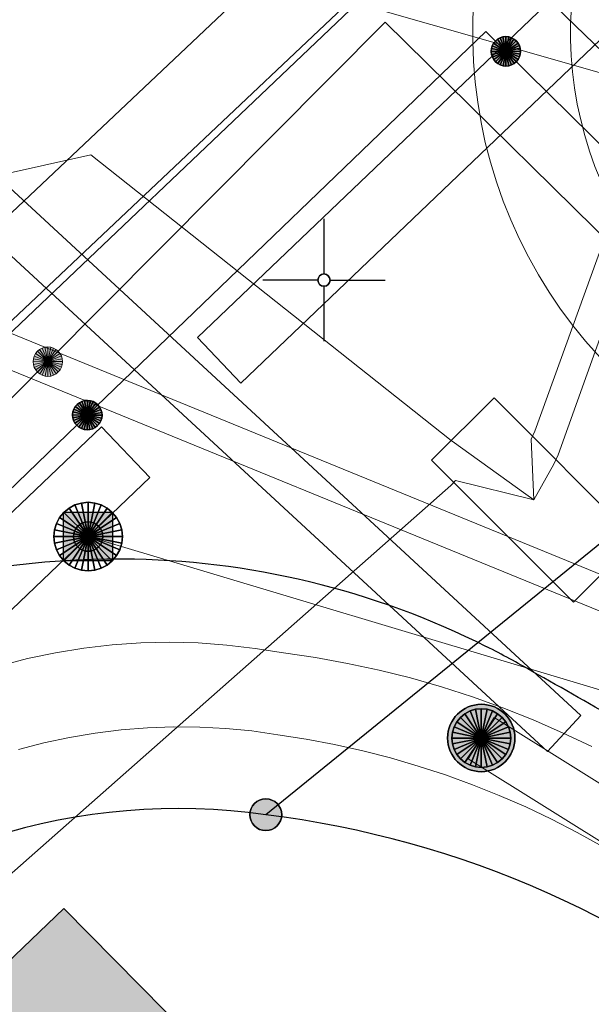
# Model space of a CAD drawing. Header units: metres. Extents: x 2695560 to 2696939, y 1260491 to 1262050.
# Tile 483 of 656: x 2695847.86 to 2695853.7, y 1261117.42 to 1261127.47. Entities that reach past the tile are written whole.
import ezdxf

# ---------------------------------------------------------------- set-up
doc = ezdxf.new("R2010")
doc.units = ezdxf.units.M
doc.linetypes.add('AUSGEZOGEN', pattern=[0])
for name, color, linetype in [('XR$1$AV_Gebäudeflächen (BB)', 7, 'AUSGEZOGEN'), ('XR$1$AV_Grenzpunkte', 7, 'AUSGEZOGEN'), ('XR$1$AV_Koordinatennetzpunkte', 7, 'AUSGEZOGEN'), ('XR$1$AV_Linien (BB)', 7, 'AUSGEZOGEN'), ('XR$1$AW_LK_Schachtdeckel', 24, 'AUSGEZOGEN'), ('XR$1$EW_LK_Bauwerk', 1, 'AUSGEZOGEN'), ('XR$1$Liegenschaftsgrenzen', 7, 'AUSGEZOGEN'), ('XR$1$PFAV', 255, 'AUSGEZOGEN'), ('XR$1$PFAW', 255, 'AUSGEZOGEN'), ('XR$1$PFEW', 255, 'AUSGEZOGEN')]:
    doc.layers.add(name, color=color, linetype=linetype)
for name, color, linetype, lineweight in [('XR$2$ABW-Linie-M-ungenau-tot', 6, 'AUSGEZOGEN', 18), ('XR$2$ABW-Linie-R-genau', 4, 'AUSGEZOGEN', 18), ('XR$2$ABW-LinieFlaeche-R-genau', 4, 'AUSGEZOGEN', 18), ('XR$2$ABW-Punkt', 6, 'AUSGEZOGEN', 18), ('XR$2$ELE-Flaeche-oberirdisch', 1, 'AUSGEZOGEN', 18), ('XR$2$ELE-LinieAnker_Strebe', 1, 'AUSGEZOGEN', 18), ('XR$2$ELE-LinieFlaeche-genau', 1, 'AUSGEZOGEN', 18), ('XR$2$ELE-Punkt', 1, 'AUSGEZOGEN', 18), ('XR$2$GAS-Linie-genau', 12, 'AUSGEZOGEN', 18), ('XR$2$GAS-Punkt', 12, 'AUSGEZOGEN', 18), ('XR$2$KOM-Flaeche-U-oberirdisch', 91, 'AUSGEZOGEN', 18), ('XR$2$KOM-Linie-U-genau', 91, 'AUSGEZOGEN', 18), ('XR$2$KOM-LinieFlaeche-U-genau', 91, 'AUSGEZOGEN', 18), ('XR$2$WAS-Linie-genau', 5, 'AUSGEZOGEN', 18), ('XR$2$WAS-Punkt', 5, 'AUSGEZOGEN', 18)]:
    doc.layers.add(name, color=color, linetype=linetype, lineweight=lineweight)

# ---------------------------------------------------------------- blocks, each defined once
blk = doc.blocks.new('COMPLEXOBJECT_367')
at = {"layer": 'XR$1$AV_Linien (BB)', "color": 7, "linetype": 'AUSGEZOGEN', "transparency": 33554687}
blk.add_arc((5848.516, 11113.198), 6.406, 82.0159, 132.7271, dxfattribs=at)
blk = doc.blocks.new('COMPLEXOBJECT_637')
at = {"layer": 'XR$1$AV_Linien (BB)', "color": 7, "linetype": 'AUSGEZOGEN', "transparency": 33554687}
for centre, radius, start, end in [((5847.887, 11113.753), 8.399, 89.612, 124.2105), ((5847.889, 11113.759), 8.393, 63.2964, 89.6271)]:
    blk.add_arc(centre, radius, start, end, dxfattribs=at)
blk = doc.blocks.new('COMPLEXOBJECT_640')
at = {"layer": 'XR$1$AV_Linien (BB)', "color": 7, "linetype": 'AUSGEZOGEN', "transparency": 33554687}
for centre, radius, start, end in [((5847.734, 11113.468), 8.723, 59.7599, 63.2434), ((5828.89, 11079.201), 47.827, 58.3554, 60.9323)]:
    blk.add_arc(centre, radius, start, end, dxfattribs=at)
blk = doc.blocks.new('COMPLEXOBJECT_1353')
at = {"layer": 'XR$1$Liegenschaftsgrenzen', "color": 7, "linetype": 'AUSGEZOGEN', "transparency": 33554687}
blk.add_arc((5848.516, 11113.198), 6.406, 82.0159, 132.7271, dxfattribs=at)
blk = doc.blocks.new('COMPLEXOBJECT_1357')
at = {"layer": 'XR$1$Liegenschaftsgrenzen', "color": 7, "linetype": 'AUSGEZOGEN', "transparency": 33554687}
blk.add_arc((5848.146, 11109.427), 10.193, 49.2664, 82.8974, dxfattribs=at)
blk = doc.blocks.new('BAV15')
at = {"layer": 'XR$1$PFAV', "transparency": 33554687}
blk.add_hatch(color=7, dxfattribs=at).paths.add_polyline_path([(0.5, 0), (0.49, 0.101), (0.459, 0.197), (0.41, 0.286), (0.344, 0.362), (0.264, 0.424), (0.174, 0.469), (0.076, 0.494), (-0.025, 0.499), (-0.125, 0.484), (-0.22, 0.449), (-0.306, 0.395), (-0.379, 0.326), (-0.437, 0.243), (-0.477, 0.15), (-0.497, 0.051), (-0.497, -0.051), (-0.477, -0.15), (-0.437, -0.243), (-0.379, -0.326), (-0.306, -0.395), (-0.22, -0.449), (-0.125, -0.484), (-0.025, -0.499), (0.076, -0.494), (0.174, -0.469), (0.264, -0.424), (0.344, -0.362), (0.41, -0.286), (0.459, -0.197), (0.49, -0.101)])
at = {"color": 7, "transparency": 33554687}
for start, end in [(90, 270), (270, 90)]:
    blk.add_arc((0, 0), 0.5, start, end, dxfattribs=at)
at = {"layer": 'XR$1$PFAV', "transparency": 33554687}
blk.add_circle((0, 0), 0.5, dxfattribs=at)
blk = doc.blocks.new('BAV2041')
at = {"color": 7, "transparency": 33554687}
for p, q in [((0, 0.5), (0, 0.05)), ((-0.05, 0), (-0.5, 0)), ((0.05, 0), (0.5, 0)), ((0, -0.05), (0, -0.5))]:
    blk.add_line(p, q, dxfattribs=at)
blk.add_circle((0, 0), 0.05, dxfattribs=at)
for start, end in [(90, 270), (270, 90)]:
    blk.add_arc((0, 0), 0.05, start, end, dxfattribs=at)
blk = doc.blocks.new('BAW2089')
at = {"layer": 'XR$1$PFAW', "transparency": 33554687}
blk.add_hatch(color=7, dxfattribs=at).paths.add_polyline_path([(-0.5, 0.5), (-0.5, -0.5), (0.5, -0.5), (0.5, 0.5)])
at = {"transparency": 33554687}
blk.add_lwpolyline([(-0.5, 0.5), (0.5, 0.5), (0.5, -0.5), (-0.5, -0.5), (-0.5, 0.5)], close=True, dxfattribs=at)
at = {"layer": 'XR$1$PFAW', "transparency": 33554687}
blk.add_lwpolyline([(-0.5, 0.5), (0.5, 0.5), (0.5, -0.5), (-0.5, -0.5), (-0.5, 0.5)], close=True, dxfattribs=at)
blk = doc.blocks.new('BEWLP2574')
at = {"layer": 'XR$1$PFEW', "transparency": 33554687}
blk.add_hatch(color=7, dxfattribs=at).paths.add_polyline_path([(-0.5, 0), (-0.497, -0.051), (-0.489, -0.101), (-0.477, -0.15), (-0.459, -0.198), (-0.437, -0.243), (-0.41, -0.286), (-0.379, -0.326), (-0.344, -0.363), (-0.306, -0.396), (-0.264, -0.425), (-0.22, -0.449), (-0.173, -0.469), (-0.125, -0.485), (-0.075, -0.495), (-0.025, -0.5), (0.026, -0.5), (0.076, -0.495), (0.126, -0.485), (0.174, -0.469), (0.221, -0.449), (0.265, -0.425), (0.306, -0.396), (0.345, -0.363), (0.38, -0.326), (0.411, -0.286), (0.437, -0.243), (0.46, -0.198), (0.477, -0.15), (0.49, -0.101), (0.498, -0.051), (0.5, 0), (0.498, 0.05), (0.49, 0.1), (0.477, 0.149), (0.46, 0.197), (0.437, 0.242), (0.411, 0.285), (0.38, 0.325), (0.345, 0.362), (0.306, 0.395), (0.265, 0.424), (0.221, 0.448), (0.174, 0.468), (0.126, 0.484), (0.076, 0.494), (0.026, 0.499), (-0.025, 0.499), (-0.075, 0.494), (-0.125, 0.484), (-0.173, 0.468), (-0.22, 0.448), (-0.264, 0.424), (-0.306, 0.395), (-0.344, 0.362), (-0.379, 0.325), (-0.41, 0.285), (-0.437, 0.242), (-0.459, 0.197), (-0.477, 0.149), (-0.489, 0.1), (-0.497, 0.05)])
at = {"color": 1, "transparency": 33554687}
for start, end in [(90, 180), (0, 90), (180, 270), (270, 0)]:
    blk.add_arc((0, 0), 0.5, start, end, dxfattribs=at)
at = {"layer": 'XR$1$PFEW', "transparency": 33554687}
blk.add_circle((0, 0), 0.5, dxfattribs=at)
blk = doc.blocks.new('GAS-BOGEN_VERTIKAL')
at = {"layer": 'XR$2$GAS-Punkt', "linetype": 'AUSGEZOGEN', "true_color": 0xc50000, "transparency": 33554687}
blk.add_hatch(color=12, dxfattribs=at).paths.add_polyline_path([(0, -150), (15, -149), (30, -147), (45, -143), (59, -138), (73, -131), (86, -123), (98, -114), (109, -103), (119, -92), (127, -79), (135, -66), (141, -52), (145, -38), (148, -23), (150, -8), (150, 8), (148, 23), (145, 38), (141, 52), (135, 66), (127, 79), (119, 92), (109, 103), (98, 114), (86, 123), (73, 131), (59, 138), (45, 143), (30, 147), (15, 149), (0, 150), (-15, 149), (-30, 147), (-45, 143), (-59, 138), (-73, 131), (-86, 123), (-98, 114), (-109, 103), (-119, 92), (-127, 79), (-135, 66), (-141, 52), (-145, 38), (-148, 23), (-150, 8), (-150, -8), (-148, -23), (-145, -38), (-141, -52), (-135, -66), (-127, -79), (-119, -92), (-109, -103), (-98, -114), (-86, -123), (-73, -131), (-59, -138), (-45, -143), (-30, -147), (-15, -149)])
at = {"layer": 'XR$2$GAS-Punkt', "linetype": 'AUSGEZOGEN', "lineweight": 25, "transparency": 33554687}
for points in [[(-106, 106, 2500), (0, 0, 2500), (-125, 83, 2500)], [(-106, 106), (0, 0), (-125, 83)], [(-106, 106, 2500), (-106, 106), (-125, 83), (-125, 83, 2500)], [(-83, 125, 2500), (0, 0, 2500), (-106, 106, 2500)], [(-83, 125), (0, 0), (-106, 106)], [(-83, 125, 2500), (-83, 125), (-106, 106), (-106, 106, 2500)], [(-57, 139, 2500), (0, 0, 2500), (-83, 125, 2500)], [(-57, 139), (0, 0), (-83, 125)], [(-57, 139, 2500), (-57, 139), (-83, 125), (-83, 125, 2500)], [(-29, 147, 2500), (0, 0, 2500), (-57, 139, 2500)], [(-29, 147), (0, 0), (-57, 139)], [(-29, 147, 2500), (-29, 147), (-57, 139), (-57, 139, 2500)], [(0, 150, 2500), (0, 0, 2500), (-29, 147, 2500)], [(0, 150), (0, 0), (-29, 147)], [(0, 150, 2500), (0, 150), (-29, 147), (-29, 147, 2500)], [(29, 147, 2500), (0, 0, 2500), (0, 150, 2500)], [(29, 147), (0, 0), (0, 150)], [(29, 147, 2500), (29, 147), (0, 150), (0, 150, 2500)], [(57, 139, 2500), (0, 0, 2500), (29, 147, 2500)], [(57, 139), (0, 0), (29, 147)], [(83, 125, 2500), (0, 0, 2500), (57, 139, 2500)], [(83, 125), (0, 0), (57, 139)], [(106, 106, 2500), (0, 0, 2500), (83, 125, 2500)], [(106, 106), (0, 0), (83, 125)], [(125, 83, 2500), (0, 0, 2500), (106, 106, 2500)], [(125, 83), (0, 0), (106, 106)], [(57, 139, 2500), (57, 139), (29, 147), (29, 147, 2500)], [(83, 125, 2500), (83, 125), (57, 139), (57, 139, 2500)], [(106, 106, 2500), (106, 106), (83, 125), (83, 125, 2500)], [(125, 83, 2500), (125, 83), (106, 106), (106, 106, 2500)], [(-147, 29, 2500), (0, 0, 2500), (-150, 0, 2500)], [(-147, 29), (0, 0), (-150, 0)], [(-147, 29, 2500), (-147, 29), (-150, 0), (-150, 0, 2500)], [(-150, 0, 2500), (0, 0, 2500), (-147, -29, 2500)], [(-150, 0), (0, 0), (-147, -29)], [(-139, 57, 2500), (0, 0, 2500), (-147, 29, 2500)], [(-139, 57), (0, 0), (-147, 29)], [(-139, 57, 2500), (-139, 57), (-147, 29), (-147, 29, 2500)], [(-147, -29, 2500), (0, 0, 2500), (-139, -57, 2500)], [(-147, -29), (0, 0), (-139, -57)], [(-125, 83, 2500), (0, 0, 2500), (-139, 57, 2500)], [(-125, 83), (0, 0), (-139, 57)], [(-125, 83, 2500), (-125, 83), (-139, 57), (-139, 57, 2500)], [(-139, -57, 2500), (0, 0, 2500), (-125, -83, 2500)], [(-139, -57), (0, 0), (-125, -83)], [(-125, -83, 2500), (0, 0, 2500), (-106, -106, 2500)], [(-125, -83), (0, 0), (-106, -106)], [(-106, -106, 2500), (0, 0, 2500), (-83, -125, 2500)], [(-106, -106), (0, 0), (-83, -125)], [(-83, -125, 2500), (0, 0, 2500), (-57, -139, 2500)], [(-83, -125), (0, 0), (-57, -139)], [(-57, -139, 2500), (0, 0, 2500), (-29, -147, 2500)], [(-57, -139), (0, 0), (-29, -147)], [(-29, -147, 2500), (0, 0, 2500), (0, -150, 2500)], [(-29, -147), (0, 0), (0, -150)], [(139, 57, 2500), (0, 0, 2500), (125, 83, 2500)], [(139, 57), (0, 0), (125, 83)], [(147, 29, 2500), (0, 0, 2500), (139, 57, 2500)], [(147, 29), (0, 0), (139, 57)], [(150, 0, 2500), (0, 0, 2500), (147, 29, 2500)], [(150, 0), (0, 0), (147, 29)], [(0, -150, 2500), (0, 0, 2500), (29, -147, 2500)], [(29, -147, 2500), (0, 0, 2500), (57, -139, 2500)], [(57, -139, 2500), (0, 0, 2500), (83, -125, 2500)], [(83, -125, 2500), (0, 0, 2500), (106, -106, 2500)], [(106, -106, 2500), (0, 0, 2500), (125, -83, 2500)], [(125, -83, 2500), (0, 0, 2500), (139, -57, 2500)], [(139, -57, 2500), (0, 0, 2500), (147, -29, 2500)], [(147, -29, 2500), (0, 0, 2500), (150, 0, 2500)], [(0, -150), (0, 0), (29, -147)], [(29, -147), (0, 0), (57, -139)], [(57, -139), (0, 0), (83, -125)], [(83, -125), (0, 0), (106, -106)], [(106, -106), (0, 0), (125, -83)], [(125, -83), (0, 0), (139, -57)], [(139, -57), (0, 0), (147, -29)], [(147, -29), (0, 0), (150, 0)], [(139, 57, 2500), (139, 57), (125, 83), (125, 83, 2500)], [(147, 29, 2500), (147, 29), (139, 57), (139, 57, 2500)], [(150, 0, 2500), (150, 0), (147, 29), (147, 29, 2500)], [(-150, 0, 2500), (-150, 0), (-147, -29), (-147, -29, 2500)], [(-147, -29, 2500), (-147, -29), (-139, -57), (-139, -57, 2500)], [(-139, -57, 2500), (-139, -57), (-125, -83), (-125, -83, 2500)], [(-125, -83, 2500), (-125, -83), (-106, -106), (-106, -106, 2500)], [(106, -106, 2500), (106, -106), (125, -83), (125, -83, 2500)], [(125, -83, 2500), (125, -83), (139, -57), (139, -57, 2500)], [(139, -57, 2500), (139, -57), (147, -29), (147, -29, 2500)], [(147, -29, 2500), (147, -29), (150, 0), (150, 0, 2500)], [(-106, -106, 2500), (-106, -106), (-83, -125), (-83, -125, 2500)], [(-83, -125, 2500), (-83, -125), (-57, -139), (-57, -139, 2500)], [(-57, -139, 2500), (-57, -139), (-29, -147), (-29, -147, 2500)], [(-29, -147, 2500), (-29, -147), (0, -150), (0, -150, 2500)], [(0, -150, 2500), (0, -150), (29, -147), (29, -147, 2500)], [(29, -147, 2500), (29, -147), (57, -139), (57, -139, 2500)], [(57, -139, 2500), (57, -139), (83, -125), (83, -125, 2500)], [(83, -125, 2500), (83, -125), (106, -106), (106, -106, 2500)]]:
    blk.add_3dface(points, dxfattribs=at)
blk = doc.blocks.new('ELE-SCHACHT_RUND')
at = {"layer": 'XR$2$ELE-Punkt', "linetype": 'AUSGEZOGEN', "lineweight": 25, "transparency": 33554687}
for points in [[(-212, 212, 2500), (0, 0, 2500), (-249, 167, 2500)], [(-212, 212), (0, 0), (-249, 167)], [(-212, 212, 2500), (-212, 212), (-249, 167), (-249, 167, 2500)], [(-167, 249, 2500), (0, 0, 2500), (-212, 212, 2500)], [(-167, 249), (0, 0), (-212, 212)], [(-167, 249, 2500), (-167, 249), (-212, 212), (-212, 212, 2500)], [(-115, 277, 2500), (0, 0, 2500), (-167, 249, 2500)], [(-115, 277), (0, 0), (-167, 249)], [(-115, 277, 2500), (-115, 277), (-167, 249), (-167, 249, 2500)], [(-59, 294, 2500), (0, 0, 2500), (-115, 277, 2500)], [(-59, 294), (0, 0), (-115, 277)], [(-59, 294, 2500), (-59, 294), (-115, 277), (-115, 277, 2500)], [(0, 300, 2500), (0, 0, 2500), (-59, 294, 2500)], [(0, 300), (0, 0), (-59, 294)], [(0, 300, 2500), (0, 300), (-59, 294), (-59, 294, 2500)], [(59, 294, 2500), (0, 0, 2500), (0, 300, 2500)], [(59, 294), (0, 0), (0, 300)], [(59, 294, 2500), (59, 294), (0, 300), (0, 300, 2500)], [(115, 277, 2500), (0, 0, 2500), (59, 294, 2500)], [(115, 277), (0, 0), (59, 294)], [(167, 249, 2500), (0, 0, 2500), (115, 277, 2500)], [(167, 249), (0, 0), (115, 277)], [(212, 212, 2500), (0, 0, 2500), (167, 249, 2500)], [(212, 212), (0, 0), (167, 249)], [(249, 167, 2500), (0, 0, 2500), (212, 212, 2500)], [(249, 167), (0, 0), (212, 212)], [(115, 277, 2500), (115, 277), (59, 294), (59, 294, 2500)], [(167, 249, 2500), (167, 249), (115, 277), (115, 277, 2500)], [(212, 212, 2500), (212, 212), (167, 249), (167, 249, 2500)], [(249, 167, 2500), (249, 167), (212, 212), (212, 212, 2500)], [(-277, 115, 2500), (0, 0, 2500), (-294, 59, 2500)], [(-277, 115), (0, 0), (-294, 59)], [(-277, 115, 2500), (-277, 115), (-294, 59), (-294, 59, 2500)], [(-249, 167, 2500), (0, 0, 2500), (-277, 115, 2500)], [(-249, 167), (0, 0), (-277, 115)], [(-249, 167, 2500), (-249, 167), (-277, 115), (-277, 115, 2500)], [(277, 115, 2500), (0, 0, 2500), (249, 167, 2500)], [(277, 115), (0, 0), (249, 167)], [(294, 59, 2500), (0, 0, 2500), (277, 115, 2500)], [(294, 59), (0, 0), (277, 115)], [(277, 115, 2500), (277, 115), (249, 167), (249, 167, 2500)], [(294, 59, 2500), (294, 59), (277, 115), (277, 115, 2500)], [(-294, 59, 2500), (0, 0, 2500), (-300, 0, 2500)], [(-294, 59), (0, 0), (-300, 0)], [(-294, 59, 2500), (-294, 59), (-300, 0), (-300, 0, 2500)], [(-300, 0, 2500), (0, 0, 2500), (-294, -59, 2500)], [(-300, 0), (0, 0), (-294, -59)], [(-294, -59, 2500), (0, 0, 2500), (-277, -115, 2500)], [(-294, -59), (0, 0), (-277, -115)], [(-277, -115, 2500), (0, 0, 2500), (-249, -167, 2500)], [(-277, -115), (0, 0), (-249, -167)], [(-249, -167, 2500), (0, 0, 2500), (-212, -212, 2500)], [(-249, -167), (0, 0), (-212, -212)], [(-212, -212, 2500), (0, 0, 2500), (-167, -249, 2500)], [(-212, -212), (0, 0), (-167, -249)], [(-167, -249, 2500), (0, 0, 2500), (-115, -277, 2500)], [(-167, -249), (0, 0), (-115, -277)], [(-115, -277, 2500), (0, 0, 2500), (-59, -294, 2500)], [(-115, -277), (0, 0), (-59, -294)], [(-59, -294, 2500), (0, 0, 2500), (0, -300, 2500)], [(-59, -294), (0, 0), (0, -300)], [(300, 0, 2500), (0, 0, 2500), (294, 59, 2500)], [(300, 0), (0, 0), (294, 59)], [(0, -300, 2500), (0, 0, 2500), (59, -294, 2500)], [(59, -294, 2500), (0, 0, 2500), (115, -277, 2500)], [(115, -277, 2500), (0, 0, 2500), (167, -249, 2500)], [(167, -249, 2500), (0, 0, 2500), (212, -212, 2500)], [(212, -212, 2500), (0, 0, 2500), (249, -167, 2500)], [(249, -167, 2500), (0, 0, 2500), (277, -115, 2500)], [(277, -115, 2500), (0, 0, 2500), (294, -59, 2500)], [(294, -59, 2500), (0, 0, 2500), (300, 0, 2500)], [(0, -300), (0, 0), (59, -294)], [(59, -294), (0, 0), (115, -277)], [(115, -277), (0, 0), (167, -249)], [(167, -249), (0, 0), (212, -212)], [(212, -212), (0, 0), (249, -167)], [(249, -167), (0, 0), (277, -115)], [(277, -115), (0, 0), (294, -59)], [(294, -59), (0, 0), (300, 0)], [(300, 0, 2500), (300, 0), (294, 59), (294, 59, 2500)], [(-300, 0, 2500), (-300, 0), (-294, -59), (-294, -59, 2500)], [(-294, -59, 2500), (-294, -59), (-277, -115), (-277, -115, 2500)], [(277, -115, 2500), (277, -115), (294, -59), (294, -59, 2500)], [(294, -59, 2500), (294, -59), (300, 0), (300, 0, 2500)], [(-277, -115, 2500), (-277, -115), (-249, -167), (-249, -167, 2500)], [(-249, -167, 2500), (-249, -167), (-212, -212), (-212, -212, 2500)], [(212, -212, 2500), (212, -212), (249, -167), (249, -167, 2500)], [(249, -167, 2500), (249, -167), (277, -115), (277, -115, 2500)], [(-212, -212, 2500), (-212, -212), (-167, -249), (-167, -249, 2500)], [(-167, -249, 2500), (-167, -249), (-115, -277), (-115, -277, 2500)], [(-115, -277, 2500), (-115, -277), (-59, -294), (-59, -294, 2500)], [(-59, -294, 2500), (-59, -294), (0, -300), (0, -300, 2500)], [(0, -300, 2500), (0, -300), (59, -294), (59, -294, 2500)], [(59, -294, 2500), (59, -294), (115, -277), (115, -277, 2500)], [(115, -277, 2500), (115, -277), (167, -249), (167, -249, 2500)], [(167, -249, 2500), (167, -249), (212, -212), (212, -212, 2500)]]:
    blk.add_3dface(points, dxfattribs=at)
blk = doc.blocks.new('WAS-BOGEN_VERTIKAL')
at = {"layer": 'XR$2$WAS-Punkt', "transparency": 33554687}
blk.add_hatch(color=5, dxfattribs=at).paths.add_polyline_path([(0, -150), (15, -149), (30, -147), (45, -143), (59, -138), (73, -131), (86, -123), (98, -114), (109, -103), (119, -92), (127, -79), (135, -66), (141, -52), (145, -38), (148, -23), (150, -8), (150, 8), (148, 23), (145, 38), (141, 52), (135, 66), (127, 79), (119, 92), (109, 103), (98, 114), (86, 123), (73, 131), (59, 138), (45, 143), (30, 147), (15, 149), (0, 150), (-15, 149), (-30, 147), (-45, 143), (-59, 138), (-73, 131), (-86, 123), (-98, 114), (-109, 103), (-119, 92), (-127, 79), (-135, 66), (-141, 52), (-145, 38), (-148, 23), (-150, 8), (-150, -8), (-148, -23), (-145, -38), (-141, -52), (-135, -66), (-127, -79), (-119, -92), (-109, -103), (-98, -114), (-86, -123), (-73, -131), (-59, -138), (-45, -143), (-30, -147), (-15, -149)])
at = {"layer": 'XR$2$WAS-Punkt', "lineweight": 13, "transparency": 33554687}
for points in [[(-106, 106, 2500), (0, 0, 2500), (-125, 83, 2500)], [(-106, 106), (0, 0), (-125, 83)], [(-106, 106, 2500), (-106, 106), (-125, 83), (-125, 83, 2500)], [(-83, 125, 2500), (0, 0, 2500), (-106, 106, 2500)], [(-83, 125), (0, 0), (-106, 106)], [(-83, 125, 2500), (-83, 125), (-106, 106), (-106, 106, 2500)], [(-57, 139, 2500), (0, 0, 2500), (-83, 125, 2500)], [(-57, 139), (0, 0), (-83, 125)], [(-57, 139, 2500), (-57, 139), (-83, 125), (-83, 125, 2500)], [(-29, 147, 2500), (0, 0, 2500), (-57, 139, 2500)], [(-29, 147), (0, 0), (-57, 139)], [(-29, 147, 2500), (-29, 147), (-57, 139), (-57, 139, 2500)], [(0, 150, 2500), (0, 0, 2500), (-29, 147, 2500)], [(0, 150), (0, 0), (-29, 147)], [(0, 150, 2500), (0, 150), (-29, 147), (-29, 147, 2500)], [(29, 147, 2500), (0, 0, 2500), (0, 150, 2500)], [(29, 147), (0, 0), (0, 150)], [(29, 147, 2500), (29, 147), (0, 150), (0, 150, 2500)], [(57, 139, 2500), (0, 0, 2500), (29, 147, 2500)], [(57, 139), (0, 0), (29, 147)], [(83, 125, 2500), (0, 0, 2500), (57, 139, 2500)], [(83, 125), (0, 0), (57, 139)], [(106, 106, 2500), (0, 0, 2500), (83, 125, 2500)], [(106, 106), (0, 0), (83, 125)], [(125, 83, 2500), (0, 0, 2500), (106, 106, 2500)], [(125, 83), (0, 0), (106, 106)], [(57, 139, 2500), (57, 139), (29, 147), (29, 147, 2500)], [(83, 125, 2500), (83, 125), (57, 139), (57, 139, 2500)], [(106, 106, 2500), (106, 106), (83, 125), (83, 125, 2500)], [(125, 83, 2500), (125, 83), (106, 106), (106, 106, 2500)], [(-147, 29, 2500), (0, 0, 2500), (-150, 0, 2500)], [(-147, 29), (0, 0), (-150, 0)], [(-147, 29, 2500), (-147, 29), (-150, 0), (-150, 0, 2500)], [(-150, 0, 2500), (0, 0, 2500), (-147, -29, 2500)], [(-150, 0), (0, 0), (-147, -29)], [(-139, 57, 2500), (0, 0, 2500), (-147, 29, 2500)], [(-139, 57), (0, 0), (-147, 29)], [(-139, 57, 2500), (-139, 57), (-147, 29), (-147, 29, 2500)], [(-147, -29, 2500), (0, 0, 2500), (-139, -57, 2500)], [(-147, -29), (0, 0), (-139, -57)], [(-125, 83, 2500), (0, 0, 2500), (-139, 57, 2500)], [(-125, 83), (0, 0), (-139, 57)], [(-125, 83, 2500), (-125, 83), (-139, 57), (-139, 57, 2500)], [(-139, -57, 2500), (0, 0, 2500), (-125, -83, 2500)], [(-139, -57), (0, 0), (-125, -83)], [(-125, -83, 2500), (0, 0, 2500), (-106, -106, 2500)], [(-125, -83), (0, 0), (-106, -106)], [(-106, -106, 2500), (0, 0, 2500), (-83, -125, 2500)], [(-106, -106), (0, 0), (-83, -125)], [(-83, -125, 2500), (0, 0, 2500), (-57, -139, 2500)], [(-83, -125), (0, 0), (-57, -139)], [(-57, -139, 2500), (0, 0, 2500), (-29, -147, 2500)], [(-57, -139), (0, 0), (-29, -147)], [(-29, -147, 2500), (0, 0, 2500), (0, -150, 2500)], [(-29, -147), (0, 0), (0, -150)], [(139, 57, 2500), (0, 0, 2500), (125, 83, 2500)], [(139, 57), (0, 0), (125, 83)], [(147, 29, 2500), (0, 0, 2500), (139, 57, 2500)], [(147, 29), (0, 0), (139, 57)], [(150, 0, 2500), (0, 0, 2500), (147, 29, 2500)], [(150, 0), (0, 0), (147, 29)], [(0, -150, 2500), (0, 0, 2500), (29, -147, 2500)], [(29, -147, 2500), (0, 0, 2500), (57, -139, 2500)], [(57, -139, 2500), (0, 0, 2500), (83, -125, 2500)], [(83, -125, 2500), (0, 0, 2500), (106, -106, 2500)], [(106, -106, 2500), (0, 0, 2500), (125, -83, 2500)], [(125, -83, 2500), (0, 0, 2500), (139, -57, 2500)], [(139, -57, 2500), (0, 0, 2500), (147, -29, 2500)], [(147, -29, 2500), (0, 0, 2500), (150, 0, 2500)], [(0, -150), (0, 0), (29, -147)], [(29, -147), (0, 0), (57, -139)], [(57, -139), (0, 0), (83, -125)], [(83, -125), (0, 0), (106, -106)], [(106, -106), (0, 0), (125, -83)], [(125, -83), (0, 0), (139, -57)], [(139, -57), (0, 0), (147, -29)], [(147, -29), (0, 0), (150, 0)], [(139, 57, 2500), (139, 57), (125, 83), (125, 83, 2500)], [(147, 29, 2500), (147, 29), (139, 57), (139, 57, 2500)], [(150, 0, 2500), (150, 0), (147, 29), (147, 29, 2500)], [(-150, 0, 2500), (-150, 0), (-147, -29), (-147, -29, 2500)], [(-147, -29, 2500), (-147, -29), (-139, -57), (-139, -57, 2500)], [(-139, -57, 2500), (-139, -57), (-125, -83), (-125, -83, 2500)], [(-125, -83, 2500), (-125, -83), (-106, -106), (-106, -106, 2500)], [(106, -106, 2500), (106, -106), (125, -83), (125, -83, 2500)], [(125, -83, 2500), (125, -83), (139, -57), (139, -57, 2500)], [(139, -57, 2500), (139, -57), (147, -29), (147, -29, 2500)], [(147, -29, 2500), (147, -29), (150, 0), (150, 0, 2500)], [(-106, -106, 2500), (-106, -106), (-83, -125), (-83, -125, 2500)], [(-83, -125, 2500), (-83, -125), (-57, -139), (-57, -139, 2500)], [(-57, -139, 2500), (-57, -139), (-29, -147), (-29, -147, 2500)], [(-29, -147, 2500), (-29, -147), (0, -150), (0, -150, 2500)], [(0, -150, 2500), (0, -150), (29, -147), (29, -147, 2500)], [(29, -147, 2500), (29, -147), (57, -139), (57, -139, 2500)], [(57, -139, 2500), (57, -139), (83, -125), (83, -125, 2500)], [(83, -125, 2500), (83, -125), (106, -106), (106, -106, 2500)]]:
    blk.add_3dface(points, dxfattribs=at)
blk = doc.blocks.new('ABW-EINLAUFSCHACHT_RUND')
at = {"layer": 'XR$2$ABW-Linie-M-ungenau-tot', "linetype": 'AUSGEZOGEN', "lineweight": 25, "transparency": 33554687}
for points in [[(-106, 106, 2500), (0, 0, 2500), (-125, 83, 2500)], [(-106, 106), (0, 0), (-125, 83)], [(-106, 106, 2500), (-106, 106), (-125, 83), (-125, 83, 2500)], [(-83, 125, 2500), (0, 0, 2500), (-106, 106, 2500)], [(-83, 125), (0, 0), (-106, 106)], [(-83, 125, 2500), (-83, 125), (-106, 106), (-106, 106, 2500)], [(-57, 139, 2500), (0, 0, 2500), (-83, 125, 2500)], [(-57, 139), (0, 0), (-83, 125)], [(-57, 139, 2500), (-57, 139), (-83, 125), (-83, 125, 2500)], [(-29, 147, 2500), (0, 0, 2500), (-57, 139, 2500)], [(-29, 147), (0, 0), (-57, 139)], [(-29, 147, 2500), (-29, 147), (-57, 139), (-57, 139, 2500)], [(0, 150, 2500), (0, 0, 2500), (-29, 147, 2500)], [(0, 150), (0, 0), (-29, 147)], [(0, 150, 2500), (0, 150), (-29, 147), (-29, 147, 2500)], [(29, 147, 2500), (0, 0, 2500), (0, 150, 2500)], [(29, 147), (0, 0), (0, 150)], [(29, 147, 2500), (29, 147), (0, 150), (0, 150, 2500)], [(57, 139, 2500), (0, 0, 2500), (29, 147, 2500)], [(57, 139), (0, 0), (29, 147)], [(83, 125, 2500), (0, 0, 2500), (57, 139, 2500)], [(83, 125), (0, 0), (57, 139)], [(106, 106, 2500), (0, 0, 2500), (83, 125, 2500)], [(106, 106), (0, 0), (83, 125)], [(125, 83, 2500), (0, 0, 2500), (106, 106, 2500)], [(125, 83), (0, 0), (106, 106)], [(57, 139, 2500), (57, 139), (29, 147), (29, 147, 2500)], [(83, 125, 2500), (83, 125), (57, 139), (57, 139, 2500)], [(106, 106, 2500), (106, 106), (83, 125), (83, 125, 2500)], [(125, 83, 2500), (125, 83), (106, 106), (106, 106, 2500)], [(-147, 29, 2500), (0, 0, 2500), (-150, 0, 2500)], [(-147, 29), (0, 0), (-150, 0)], [(-147, 29, 2500), (-147, 29), (-150, 0), (-150, 0, 2500)], [(-150, 0, 2500), (0, 0, 2500), (-147, -29, 2500)], [(-150, 0), (0, 0), (-147, -29)], [(-150, 0, 2500), (-150, 0), (-147, -29), (-147, -29, 2500)], [(-139, 57, 2500), (0, 0, 2500), (-147, 29, 2500)], [(-139, 57), (0, 0), (-147, 29)], [(-139, 57, 2500), (-139, 57), (-147, 29), (-147, 29, 2500)], [(-147, -29, 2500), (0, 0, 2500), (-139, -57, 2500)], [(-147, -29), (0, 0), (-139, -57)], [(-125, 83, 2500), (0, 0, 2500), (-139, 57, 2500)], [(-125, 83), (0, 0), (-139, 57)], [(-125, 83, 2500), (-125, 83), (-139, 57), (-139, 57, 2500)], [(-139, -57, 2500), (0, 0, 2500), (-125, -83, 2500)], [(-139, -57), (0, 0), (-125, -83)], [(-125, -83, 2500), (0, 0, 2500), (-106, -106, 2500)], [(-125, -83), (0, 0), (-106, -106)], [(-106, -106, 2500), (0, 0, 2500), (-83, -125, 2500)], [(-106, -106), (0, 0), (-83, -125)], [(-83, -125, 2500), (0, 0, 2500), (-57, -139, 2500)], [(-83, -125), (0, 0), (-57, -139)], [(-57, -139, 2500), (0, 0, 2500), (-29, -147, 2500)], [(-57, -139), (0, 0), (-29, -147)], [(-29, -147, 2500), (0, 0, 2500), (0, -150, 2500)], [(-29, -147), (0, 0), (0, -150)], [(139, 57, 2500), (0, 0, 2500), (125, 83, 2500)], [(139, 57), (0, 0), (125, 83)], [(147, 29, 2500), (0, 0, 2500), (139, 57, 2500)], [(147, 29), (0, 0), (139, 57)], [(150, 0, 2500), (0, 0, 2500), (147, 29, 2500)], [(150, 0), (0, 0), (147, 29)], [(0, -150, 2500), (0, 0, 2500), (29, -147, 2500)], [(29, -147, 2500), (0, 0, 2500), (57, -139, 2500)], [(57, -139, 2500), (0, 0, 2500), (83, -125, 2500)], [(83, -125, 2500), (0, 0, 2500), (106, -106, 2500)], [(106, -106, 2500), (0, 0, 2500), (125, -83, 2500)], [(125, -83, 2500), (0, 0, 2500), (139, -57, 2500)], [(139, -57, 2500), (0, 0, 2500), (147, -29, 2500)], [(147, -29, 2500), (0, 0, 2500), (150, 0, 2500)], [(0, -150), (0, 0), (29, -147)], [(29, -147), (0, 0), (57, -139)], [(57, -139), (0, 0), (83, -125)], [(83, -125), (0, 0), (106, -106)], [(106, -106), (0, 0), (125, -83)], [(125, -83), (0, 0), (139, -57)], [(139, -57), (0, 0), (147, -29)], [(147, -29), (0, 0), (150, 0)], [(139, 57, 2500), (139, 57), (125, 83), (125, 83, 2500)], [(147, 29, 2500), (147, 29), (139, 57), (139, 57, 2500)], [(150, 0, 2500), (150, 0), (147, 29), (147, 29, 2500)], [(147, -29, 2500), (147, -29), (150, 0), (150, 0, 2500)], [(-147, -29, 2500), (-147, -29), (-139, -57), (-139, -57, 2500)], [(-139, -57, 2500), (-139, -57), (-125, -83), (-125, -83, 2500)], [(-125, -83, 2500), (-125, -83), (-106, -106), (-106, -106, 2500)], [(106, -106, 2500), (106, -106), (125, -83), (125, -83, 2500)], [(125, -83, 2500), (125, -83), (139, -57), (139, -57, 2500)], [(139, -57, 2500), (139, -57), (147, -29), (147, -29, 2500)], [(-106, -106, 2500), (-106, -106), (-83, -125), (-83, -125, 2500)], [(-83, -125, 2500), (-83, -125), (-57, -139), (-57, -139, 2500)], [(-57, -139, 2500), (-57, -139), (-29, -147), (-29, -147, 2500)], [(-29, -147, 2500), (-29, -147), (0, -150), (0, -150, 2500)], [(0, -150, 2500), (0, -150), (29, -147), (29, -147, 2500)], [(29, -147, 2500), (29, -147), (57, -139), (57, -139, 2500)], [(57, -139, 2500), (57, -139), (83, -125), (83, -125, 2500)], [(83, -125, 2500), (83, -125), (106, -106), (106, -106, 2500)]]:
    blk.add_3dface(points, dxfattribs=at)
blk = doc.blocks.new('ABW-DECKEL')
at = {"layer": 'XR$2$ABW-Punkt', "linetype": 'AUSGEZOGEN', "lineweight": 25, "transparency": 33554687}
for points in [[(-134, 323, 2500), (0, 0, 2500), (-194, 291, 2500)], [(-134, 323), (0, 0), (-194, 291)], [(-134, 323, 2500), (-134, 323), (-194, 291), (-194, 291, 2500)], [(-68, 343, 2500), (0, 0, 2500), (-134, 323, 2500)], [(-68, 343), (0, 0), (-134, 323)], [(-68, 343, 2500), (-68, 343), (-134, 323), (-134, 323, 2500)], [(0, 350, 2500), (0, 0, 2500), (-68, 343, 2500)], [(0, 350), (0, 0), (-68, 343)], [(0, 350, 2500), (0, 350), (-68, 343), (-68, 343, 2500)], [(68, 343, 2500), (0, 0, 2500), (0, 350, 2500)], [(68, 343), (0, 0), (0, 350)], [(68, 343, 2500), (68, 343), (0, 350), (0, 350, 2500)], [(134, 323, 2500), (0, 0, 2500), (68, 343, 2500)], [(134, 323), (0, 0), (68, 343)], [(194, 291, 2500), (0, 0, 2500), (134, 323, 2500)], [(194, 291), (0, 0), (134, 323)], [(134, 323, 2500), (134, 323), (68, 343), (68, 343, 2500)], [(194, 291, 2500), (194, 291), (134, 323), (134, 323, 2500)], [(-247, 247, 2500), (0, 0, 2500), (-291, 194, 2500)], [(-247, 247), (0, 0), (-291, 194)], [(-247, 247, 2500), (-247, 247), (-291, 194), (-291, 194, 2500)], [(-194, 291, 2500), (0, 0, 2500), (-247, 247, 2500)], [(-194, 291), (0, 0), (-247, 247)], [(-194, 291, 2500), (-194, 291), (-247, 247), (-247, 247, 2500)], [(247, 247, 2500), (0, 0, 2500), (194, 291, 2500)], [(247, 247), (0, 0), (194, 291)], [(291, 194, 2500), (0, 0, 2500), (247, 247, 2500)], [(291, 194), (0, 0), (247, 247)], [(247, 247, 2500), (247, 247), (194, 291), (194, 291, 2500)], [(291, 194, 2500), (291, 194), (247, 247), (247, 247, 2500)], [(-323, 134, 2500), (0, 0, 2500), (-343, 68, 2500)], [(-323, 134), (0, 0), (-343, 68)], [(-323, 134, 2500), (-323, 134), (-343, 68), (-343, 68, 2500)], [(-291, 194, 2500), (0, 0, 2500), (-323, 134, 2500)], [(-291, 194), (0, 0), (-323, 134)], [(-291, 194, 2500), (-291, 194), (-323, 134), (-323, 134, 2500)], [(323, 134, 2500), (0, 0, 2500), (291, 194, 2500)], [(323, 134), (0, 0), (291, 194)], [(343, 68, 2500), (0, 0, 2500), (323, 134, 2500)], [(343, 68), (0, 0), (323, 134)], [(323, 134, 2500), (323, 134), (291, 194), (291, 194, 2500)], [(343, 68, 2500), (343, 68), (323, 134), (323, 134, 2500)], [(-343, 68, 2500), (0, 0, 2500), (-350, 0, 2500)], [(-343, 68), (0, 0), (-350, 0)], [(-343, 68, 2500), (-343, 68), (-350, 0), (-350, 0, 2500)], [(-350, 0, 2500), (0, 0, 2500), (-343, -68, 2500)], [(-350, 0), (0, 0), (-343, -68)], [(-343, -68, 2500), (0, 0, 2500), (-323, -134, 2500)], [(-343, -68), (0, 0), (-323, -134)], [(-323, -134, 2500), (0, 0, 2500), (-291, -194, 2500)], [(-323, -134), (0, 0), (-291, -194)], [(-291, -194, 2500), (0, 0, 2500), (-247, -247, 2500)], [(-291, -194), (0, 0), (-247, -247)], [(-247, -247, 2500), (0, 0, 2500), (-194, -291, 2500)], [(-247, -247), (0, 0), (-194, -291)], [(-194, -291, 2500), (0, 0, 2500), (-134, -323, 2500)], [(-194, -291), (0, 0), (-134, -323)], [(-134, -323, 2500), (0, 0, 2500), (-68, -343, 2500)], [(-134, -323), (0, 0), (-68, -343)], [(-68, -343, 2500), (0, 0, 2500), (0, -350, 2500)], [(-68, -343), (0, 0), (0, -350)], [(350, 0, 2500), (0, 0, 2500), (343, 68, 2500)], [(350, 0), (0, 0), (343, 68)], [(0, -350, 2500), (0, 0, 2500), (68, -343, 2500)], [(68, -343, 2500), (0, 0, 2500), (134, -323, 2500)], [(134, -323, 2500), (0, 0, 2500), (194, -291, 2500)], [(194, -291, 2500), (0, 0, 2500), (247, -247, 2500)], [(247, -247, 2500), (0, 0, 2500), (291, -194, 2500)], [(291, -194, 2500), (0, 0, 2500), (323, -134, 2500)], [(323, -134, 2500), (0, 0, 2500), (343, -68, 2500)], [(343, -68, 2500), (0, 0, 2500), (350, 0, 2500)], [(0, -350), (0, 0), (68, -343)], [(68, -343), (0, 0), (134, -323)], [(134, -323), (0, 0), (194, -291)], [(194, -291), (0, 0), (247, -247)], [(247, -247), (0, 0), (291, -194)], [(291, -194), (0, 0), (323, -134)], [(323, -134), (0, 0), (343, -68)], [(343, -68), (0, 0), (350, 0)], [(350, 0, 2500), (350, 0), (343, 68), (343, 68, 2500)], [(-350, 0, 2500), (-350, 0), (-343, -68), (-343, -68, 2500)], [(-343, -68, 2500), (-343, -68), (-323, -134), (-323, -134, 2500)], [(323, -134, 2500), (323, -134), (343, -68), (343, -68, 2500)], [(343, -68, 2500), (343, -68), (350, 0), (350, 0, 2500)], [(-323, -134, 2500), (-323, -134), (-291, -194), (-291, -194, 2500)], [(-291, -194, 2500), (-291, -194), (-247, -247), (-247, -247, 2500)], [(247, -247, 2500), (247, -247), (291, -194), (291, -194, 2500)], [(291, -194, 2500), (291, -194), (323, -134), (323, -134, 2500)], [(-247, -247, 2500), (-247, -247), (-194, -291), (-194, -291, 2500)], [(-194, -291, 2500), (-194, -291), (-134, -323), (-134, -323, 2500)], [(134, -323, 2500), (134, -323), (194, -291), (194, -291, 2500)], [(194, -291, 2500), (194, -291), (247, -247), (247, -247, 2500)], [(-134, -323, 2500), (-134, -323), (-68, -343), (-68, -343, 2500)], [(-68, -343, 2500), (-68, -343), (0, -350), (0, -350, 2500)], [(0, -350, 2500), (0, -350), (68, -343), (68, -343, 2500)], [(68, -343, 2500), (68, -343), (134, -323), (134, -323, 2500)]]:
    blk.add_3dface(points, dxfattribs=at)

msp = doc.modelspace()

# ---------------------------------------------------------------- hatches: boundary and pattern name
at = {"layer": 'XR$1$AV_Gebäudeflächen (BB)', "true_color": 0xd2d2d2, "transparency": 33554687}
msp.add_hatch(color=254, dxfattribs=at).paths.add_polyline_path([(2695847.738, 1261105.059), (2695849.515, 1261106.769), (2695850.98, 1261106.696), (2695855.118, 1261102.484), (2695852.522, 1261099.922), (2695854.703, 1261097.741), (2695861.818, 1261104.711), (2695852.711, 1261113.939), (2695848.314, 1261118.394), (2695843.551, 1261113.826), (2695843.45, 1261113.931), (2695841.236, 1261111.804)])

# ---------------------------------------------------------------- linework, layer by layer
at = {"layer": 'XR$1$AV_Linien (BB)', "color": 7, "linetype": 'AUSGEZOGEN', "transparency": 33554687}
msp.add_lwpolyline([(2695841.236, 1261111.804), (2695843.45, 1261113.931), (2695843.551, 1261113.826), (2695848.314, 1261118.394), (2695852.711, 1261113.939)], dxfattribs=at)
msp.add_arc((2695849.116, 1261109.237), 10.193, 49.2664, 82.8974, dxfattribs=at)
at = {"layer": 'XR$1$Liegenschaftsgrenzen', "color": 7, "linetype": 'AUSGEZOGEN', "transparency": 33554687}
msp.add_line((2695870.474, 1261135.659), (2695850.376, 1261119.352), dxfattribs=at)
at = {"layer": 'XR$2$ABW-Linie-R-genau', "linetype": 'AUSGEZOGEN', "transparency": 33554687}
msp.add_line((2695848.562, 1261122.191), (2695857.544, 1261119.5), dxfattribs=at)
at = {"layer": 'XR$2$ABW-LinieFlaeche-R-genau', "linetype": 'AUSGEZOGEN', "transparency": 33554687}
msp.add_lwpolyline([(2695856.416, 1261120.354), (2695833.551, 1261129.709), (2695833.683, 1261130.033), (2695856.548, 1261120.678), (2695856.416, 1261120.354)], close=True, dxfattribs=at)
at = {"layer": 'XR$2$ELE-Flaeche-oberirdisch', "transparency": 33554687}
for points in [[(2695856.465, 1261129.821), (2695856.022, 1261130.284), (2695849.679, 1261124.222), (2695850.122, 1261123.758), (2695856.465, 1261129.821)], [(2695847.471, 1261121.152), (2695849.193, 1261122.794), (2695848.698, 1261123.312), (2695846.977, 1261121.67), (2695847.471, 1261121.152)]]:
    msp.add_lwpolyline(points, close=True, dxfattribs=at)
for points in [[(2695853.705, 1261120.047), (2695853.406, 1261120.189), (2695853.104, 1261120.322), (2695852.796, 1261120.444), (2695852.485, 1261120.556), (2695852.171, 1261120.657), (2695851.853, 1261120.748), (2695851.532, 1261120.828), (2695851.209, 1261120.897), (2695850.884, 1261120.956), (2695850.557, 1261121.003), (2695850.268, 1261121.05), (2695849.978, 1261121.084), (2695849.686, 1261121.105), (2695849.393, 1261121.112), (2695849.101, 1261121.106), (2695848.809, 1261121.086), (2695848.518, 1261121.052), (2695848.229, 1261121.006), (2695847.943, 1261120.946), (2695847.66, 1261120.873)], [(2695847.852, 1261120.017), (2695848.111, 1261120.085), (2695848.372, 1261120.141), (2695848.635, 1261120.186), (2695848.901, 1261120.219), (2695849.167, 1261120.24), (2695849.434, 1261120.249), (2695849.701, 1261120.247), (2695849.968, 1261120.233), (2695850.234, 1261120.207), (2695850.499, 1261120.169), (2695850.789, 1261120.123), (2695851.078, 1261120.068), (2695851.365, 1261120.004), (2695851.649, 1261119.931), (2695851.931, 1261119.849), (2695852.21, 1261119.758), (2695852.487, 1261119.658), (2695852.759, 1261119.549), (2695853.029, 1261119.431), (2695853.294, 1261119.305), (2695853.555, 1261119.171), (2695853.812, 1261119.028)]]:
    msp.add_lwpolyline(points, dxfattribs=at)
at = {"layer": 'XR$2$ELE-LinieAnker_Strebe', "transparency": 33554687}
msp.add_line((2695845.143, 1261129.399), (2695858.745, 1261125.507), dxfattribs=at)
at = {"layer": 'XR$2$ELE-LinieFlaeche-genau', "linetype": 'AUSGEZOGEN', "transparency": 33554687}
for points in [[(2695853.253, 1261119.998), (2695840.375, 1261131.896), (2695840.715, 1261132.264), (2695853.593, 1261120.366), (2695853.253, 1261119.998)], [(2695854.026, 1261118.931), (2695852.443, 1261119.922), (2695852.709, 1261120.346), (2695854.292, 1261119.355), (2695854.026, 1261118.931)]]:
    msp.add_lwpolyline(points, close=True, dxfattribs=at)
at = {"layer": 'XR$2$GAS-Linie-genau', "linetype": 'AUSGEZOGEN', "transparency": 33554687}
for p, q in [((2695852.843, 1261128.081), (2695853.918, 1261127.037)), ((2695852.827, 1261127.145), (2695854.617, 1261125.376))]:
    msp.add_line(p, q, dxfattribs=at)
for points in [[(2695848.554, 1261123.432), (2695848.74, 1261123.611), (2695852.621, 1261127.348), (2695852.827, 1261127.145)], [(2695819.242, 1261095.322), (2695846.824, 1261121.765), (2695848.554, 1261123.432)]]:
    msp.add_lwpolyline(points, dxfattribs=at)
at = {"layer": 'XR$2$KOM-Flaeche-U-oberirdisch', "transparency": 33554687}
msp.add_lwpolyline([(2695852.069, 1261122.973), (2695853.517, 1261121.523), (2695854.154, 1261122.159), (2695852.706, 1261123.609), (2695852.069, 1261122.973)], close=True, dxfattribs=at)
at = {"layer": 'XR$2$KOM-Linie-U-genau', "linetype": 'AUSGEZOGEN', "transparency": 33554687}
msp.add_line((2695846.747, 1261125.676), (2695848.591, 1261126.088), dxfattribs=at)
for points in [[(2695830.675, 1261108.006), (2695856.291, 1261132.381), (2695856.63, 1261132.617), (2695857.781, 1261134.169)], [(2695853.112, 1261122.566), (2695853.086, 1261123.185), (2695853.121, 1261123.269), (2695856.386, 1261132.287), (2695856.479, 1261132.758), (2695857.781, 1261134.169)], [(2695857.781, 1261134.169), (2695856.819, 1261132.489), (2695856.599, 1261132.076), (2695853.361, 1261123.026), (2695853.315, 1261122.93), (2695853.112, 1261122.566)], [(2695848.591, 1261126.088), (2695852.267, 1261123.172), (2695852.278, 1261123.165), (2695853.031, 1261122.625), (2695853.112, 1261122.566)], [(2695853.112, 1261122.566), (2695852.314, 1261122.765), (2695852.265, 1261122.712), (2695846.531, 1261117.652)]]:
    msp.add_lwpolyline(points, dxfattribs=at)
at = {"layer": 'XR$2$KOM-LinieFlaeche-U-genau', "linetype": 'AUSGEZOGEN', "transparency": 33554687}
msp.add_lwpolyline([(2695808, 1261087.847), (2695808.847, 1261088.724), (2695855.704, 1261132.985), (2695856.083, 1261133.327), (2695857.532, 1261134.482), (2695858.03, 1261133.856), (2695856.601, 1261132.717), (2695856.248, 1261132.397), (2695809.409, 1261088.156), (2695808.576, 1261087.291), (2695808, 1261087.847)], close=True, dxfattribs=at)
for points in [[(2695863.624, 1261113.241), (2695853.76, 1261124.052), (2695853.641, 1261124.186), (2695853.511, 1261124.347), (2695853.386, 1261124.514), (2695853.269, 1261124.688), (2695853.16, 1261124.865), (2695853.058, 1261125.047), (2695852.963, 1261125.234), (2695852.878, 1261125.424), (2695852.8, 1261125.616), (2695852.731, 1261125.814), (2695852.67, 1261126.013), (2695852.617, 1261126.215), (2695852.574, 1261126.42), (2695852.539, 1261126.625), (2695852.513, 1261126.832), (2695852.496, 1261127.041), (2695852.488, 1261127.248), (2695852.488, 1261127.456), (2695852.498, 1261127.664)], [(2695853.496, 1261127.598), (2695853.488, 1261127.432), (2695853.488, 1261127.266), (2695853.494, 1261127.099), (2695853.507, 1261126.936), (2695853.529, 1261126.771), (2695853.556, 1261126.606), (2695853.591, 1261126.445), (2695853.632, 1261126.285), (2695853.681, 1261126.126), (2695853.736, 1261125.97), (2695853.798, 1261125.816), (2695853.867, 1261125.664), (2695853.94, 1261125.517), (2695854.022, 1261125.373), (2695854.109, 1261125.23), (2695854.202, 1261125.094), (2695854.301, 1261124.961), (2695854.405, 1261124.832), (2695854.504, 1261124.72), (2695864.362, 1261113.915)]]:
    msp.add_lwpolyline(points, dxfattribs=at)
at = {"layer": 'XR$2$WAS-Linie-genau', "linetype": 'AUSGEZOGEN', "transparency": 33554687}
for points in [[(2695848.151, 1261123.977), (2695851.593, 1261127.444), (2695854.375, 1261124.707)], [(2695818.501, 1261095.443), (2695846.363, 1261122.177), (2695848.151, 1261123.977)]]:
    msp.add_lwpolyline(points, dxfattribs=at)

# ---------------------------------------------------------------- block references
at = {"layer": 'XR$1$AV_Grenzpunkte', "color": 7, "linetype": 'AUSGEZOGEN', "lineweight": -3, "transparency": 33554687, "xscale": 0.3249999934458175, "yscale": 0.3249999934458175}
msp.add_blockref('BAV15', (2695850.376, 1261119.352), dxfattribs=at)
at = {"layer": 'XR$1$AV_Koordinatennetzpunkte', "color": 7, "linetype": 'AUSGEZOGEN', "lineweight": -3, "transparency": 33554687, "xscale": 1.25, "yscale": 1.25}
msp.add_blockref('BAV2041', (2695850.97, 1261124.81), dxfattribs=at)
at = {"layer": 'XR$1$AV_Linien (BB)', "color": 7, "linetype": 'AUSGEZOGEN', "lineweight": -3, "transparency": 33554687}
for name in ['COMPLEXOBJECT_637', 'COMPLEXOBJECT_640', 'COMPLEXOBJECT_367']:
    msp.add_blockref(name, (2690000.97, 1249999.81), dxfattribs=at)
at = {"layer": 'XR$1$AW_LK_Schachtdeckel', "color": 24, "linetype": 'AUSGEZOGEN', "lineweight": -3, "transparency": 33554687, "xscale": 0.5000000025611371, "yscale": 0.5000000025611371, "rotation": 180}
msp.add_blockref('BAW2089', (2695848.561, 1261122.192), dxfattribs=at)
at = {"layer": 'XR$1$EW_LK_Bauwerk', "color": 1, "linetype": 'AUSGEZOGEN', "lineweight": -3, "transparency": 33554687, "xscale": 0.6874999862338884, "yscale": 0.6874999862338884}
msp.add_blockref('BEWLP2574', (2695852.576, 1261120.135), dxfattribs=at)
at = {"layer": 'XR$1$Liegenschaftsgrenzen', "color": 7, "linetype": 'AUSGEZOGEN', "lineweight": -3, "transparency": 33554687}
for name in ['COMPLEXOBJECT_1353', 'COMPLEXOBJECT_1357']:
    msp.add_blockref(name, (2690000.97, 1249999.81), dxfattribs=at)
at = {"layer": 'XR$2$ABW-Punkt', "color": 6, "linetype": 'AUSGEZOGEN', "lineweight": 18, "transparency": 33554687, "xscale": 0.001, "yscale": 0.001, "zscale": 0.001, "rotation": 360}
for name in ['ABW-DECKEL', 'ABW-EINLAUFSCHACHT_RUND']:
    msp.add_blockref(name, (2695848.562, 1261122.191), dxfattribs=at)
at = {"layer": 'XR$2$ELE-Punkt', "color": 1, "linetype": 'AUSGEZOGEN', "lineweight": 18, "transparency": 33554687, "xscale": 0.001, "yscale": 0.001, "zscale": 0.001, "rotation": 270}
msp.add_blockref('ELE-SCHACHT_RUND', (2695852.576, 1261120.134), dxfattribs=at)
at = {"layer": 'XR$2$GAS-Punkt', "color": 12, "linetype": 'AUSGEZOGEN', "lineweight": 18, "transparency": 33554687, "xscale": 0.001, "yscale": 0.001, "zscale": 0.001}
for p, rotation in [((2695852.827, 1261127.145), 225.4), ((2695848.554, 1261123.432), 313.9999999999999)]:
    msp.add_blockref('GAS-BOGEN_VERTIKAL', p, dxfattribs=dict(at, rotation=rotation))
at = {"layer": 'XR$2$WAS-Punkt', "color": 5, "linetype": 'AUSGEZOGEN', "lineweight": 18, "transparency": 33554687, "xscale": 0.001, "yscale": 0.001, "zscale": 0.001, "rotation": 135.3}
msp.add_blockref('WAS-BOGEN_VERTIKAL', (2695848.151, 1261123.977), dxfattribs=at)

doc.saveas('drawing.dxf')
